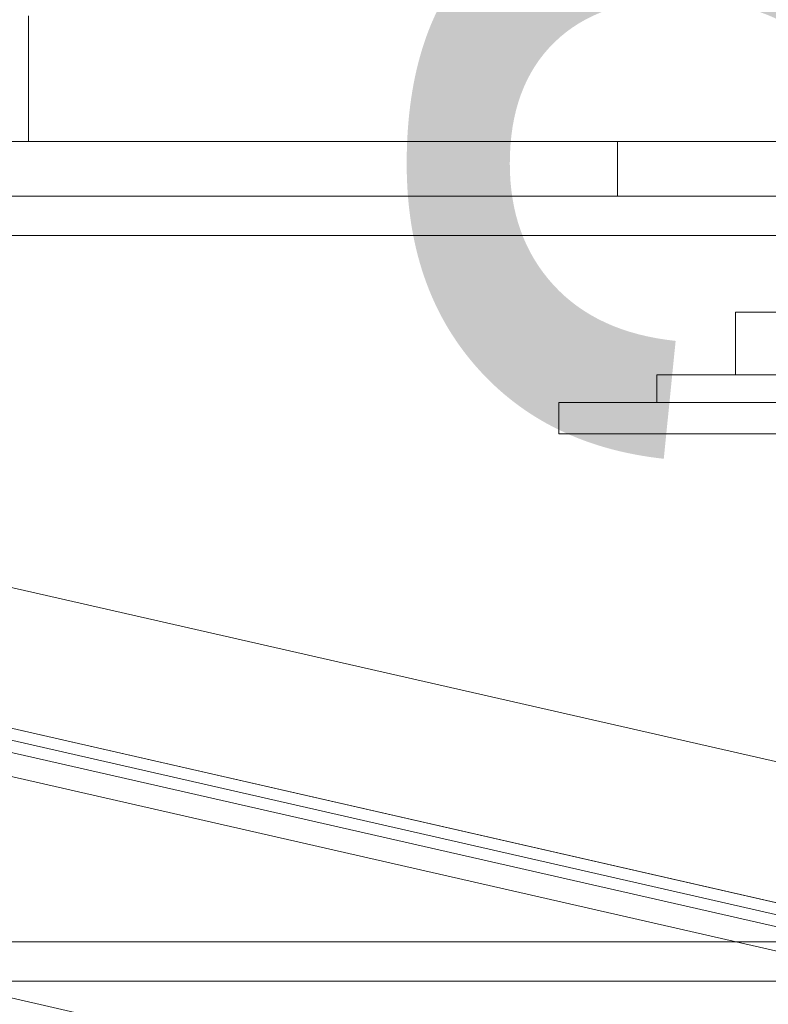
# Model space of a CAD drawing. Header units: millimetres. Extents: x -3490 to 61924, y -72580 to 6847.
# Tile 763 of 1056: x 23998 to 24188, y 1044 to 1295. Entities that reach past the tile are written whole.
import ezdxf

# ---------------------------------------------------------------- set-up
doc = ezdxf.new("R2010")
doc.units = ezdxf.units.MM
for name, color, linetype, lineweight in [('COTAS_O', 1, 'Continuous', 0), ('COTAS_P', 1, 'Continuous', 0), ('lateral_briquetadora', 7, 'Continuous', 0), ('lateral_C05', 7, 'Continuous', 0), ('lateral_C10', 7, 'Continuous', 0)]:
    doc.layers.add(name, color=color, linetype=linetype, lineweight=lineweight)
doc.dimstyles.new('R19_100', dxfattribs={"dimtxt": 250, "dimasz": 150, "dimexe": 150, "dimexo": 80, "dimgap": 100, "dimtad": 1, "dimtih": 1, "dimtoh": 1, "dimdsep": 46, "dimcen": 0.09, "dimadec": 0, "dimazin": 0, "dimtfac": 1, "dimtdec": 4, "dimtofl": 0, "dimtmove": 0, "dimatfit": 3, "dimfxl": 1, "dimtolj": 1, "dimtzin": 0, "dimarcsym": 0})

# ---------------------------------------------------------------- blocks, each defined once
blk = doc.blocks.new('DIM_R29_4')
at = {"layer": 'COTAS_P'}
for p, q in [((15248.37, 1279.09), (24311.82, 4109.09)), ((24311.82, 4109.09), (24155.23, 4107.34)), ((24311.82, 4109.09), (24182.05, 4021.43)), ((24580.07, 3250), (24311.82, 4109.09)), ((15248.37, 1279.09), (15378.14, 1366.76)), ((15248.37, 1279.09), (15404.97, 1280.85)), ((15516.62, 420), (15248.37, 1279.09))]:
    blk.add_line(p, q, dxfattribs=at)
blk.add_text('9495 P', height=250, rotation=17.3406, dxfattribs=at).set_placement((19750.29, 2789.55))
blk = doc.blocks.new('DIM_R29_19')
at = {"layer": 'COTAS_P'}
for p, q in [((18820, 2240), (18619.96, 1362.51)), ((18619.96, 1362.51), (18776.21, 1373.05)), ((27699.96, -707.49), (18619.96, 1362.51)), ((18619.96, 1362.51), (18756.2, 1285.3)), ((27900, 170), (27699.96, -707.49)), ((27699.96, -707.49), (27563.71, -630.27)), ((27699.96, -707.49), (27543.71, -718.02))]:
    blk.add_line(p, q, dxfattribs=at)
blk.add_text('9312.96 P', height=250, rotation=167.1576, dxfattribs=at).set_placement((23137.73, 230.02))
blk = doc.blocks.new('DIM_R29_31')
at = {"layer": 'COTAS_O'}
for p, q in [((23750.07, 2330), (24450.07, 2330)), ((24450.07, 2330), (24405.07, 2180)), ((24450.07, 0), (24450.07, 2330)), ((24450.07, 2330), (24495.07, 2180)), ((24450.07, 0), (24405.07, 150)), ((24450.07, 0), (24495.07, 150)), ((23750.07, 0), (24450.07, 0))]:
    blk.add_line(p, q, dxfattribs=at)
blk.add_text('2330 O', height=250, rotation=90, dxfattribs=at).set_placement((24350.07, 1165))

msp = doc.modelspace()

# ---------------------------------------------------------------- linework, layer by layer
at = {"layer": 'lateral_briquetadora'}
for p, q in [((24000.067, 1296), (24000.067, 1264)), ((23750.067, 1264), (25950.067, 1264)), ((23750.067, 1264), (24150.067, 1264)), ((24980.067, 1264), (24000.067, 1264)), ((24150.067, 1250), (24150.067, 1264)), ((24150.067, 1264), (25950.067, 1264)), ((23750.067, 1250), (25950.067, 1250)), ((23900.067, 1250), (25800.067, 1250)), ((23900.067, 1250), (24150.067, 1250)), ((24150.067, 1250), (25800.067, 1250)), ((23750.067, 1240), (25950.067, 1240)), ((23900.067, 1240), (25800.067, 1240)), ((23750.067, 1060), (25950.067, 1060)), ((23900.067, 1060), (25800.067, 1060)), ((23900.067, 1050), (25800.067, 1050))]:
    msp.add_line(p, q, dxfattribs=at)
at = {"layer": 'lateral_C05'}
for p, q in [((24180.067, 1204.5), (24180.067, 1220.5)), ((24180.067, 1220.5), (24320.067, 1220.5)), ((24160.067, 1204.5), (24160.067, 1197.5)), ((24160.067, 1204.5), (24340.067, 1204.5)), ((24180.067, 1204.5), (24320.067, 1204.5)), ((24135.067, 1197.5), (24135.067, 1189.5)), ((24135.067, 1197.5), (24365.067, 1197.5)), ((24160.067, 1197.5), (24340.067, 1197.5)), ((24179.569, 1197.5), (24179.583, 1197.5)), ((24179.583, 1197.5), (24179.61, 1197.5)), ((24179.61, 1197.5), (24179.651, 1197.5)), ((24179.651, 1197.5), (24179.705, 1197.5)), ((24179.705, 1197.5), (24179.773, 1197.5)), ((24179.773, 1197.5), (24179.854, 1197.5)), ((24179.854, 1197.5), (24179.948, 1197.5)), ((24179.948, 1197.5), (24180.054, 1197.5)), ((24180.054, 1197.5), (24180.173, 1197.5)), ((24180.173, 1197.5), (24180.304, 1197.5)), ((24180.304, 1197.5), (24180.447, 1197.5)), ((24180.447, 1197.5), (24180.602, 1197.5)), ((24180.602, 1197.5), (24180.767, 1197.5)), ((24180.767, 1197.5), (24180.944, 1197.5)), ((24180.944, 1197.5), (24181.13, 1197.5)), ((24181.13, 1197.5), (24181.327, 1197.5)), ((24181.327, 1197.5), (24181.532, 1197.5)), ((24181.532, 1197.5), (24181.747, 1197.5)), ((24181.747, 1197.5), (24181.969, 1197.5)), ((24181.969, 1197.5), (24182.2, 1197.5)), ((24182.2, 1197.5), (24182.437, 1197.5)), ((24182.437, 1197.5), (24182.681, 1197.5)), ((24182.681, 1197.5), (24182.931, 1197.5)), ((24182.931, 1197.5), (24183.186, 1197.5)), ((24183.186, 1197.5), (24183.446, 1197.5)), ((24183.446, 1197.5), (24183.71, 1197.5)), ((24183.71, 1197.5), (24183.978, 1197.5)), ((24183.978, 1197.5), (24184.248, 1197.5)), ((24184.248, 1197.5), (24184.52, 1197.5)), ((24184.52, 1197.5), (24184.793, 1197.5)), ((24184.793, 1197.5), (24185.067, 1197.5)), ((24185.067, 1197.5), (24210.067, 1197.5)), ((24135.067, 1189.5), (24365.067, 1189.5)), ((24179.569, 1189.5), (24179.583, 1189.5)), ((24179.583, 1189.5), (24179.61, 1189.5)), ((24179.61, 1189.5), (24179.651, 1189.5)), ((24179.651, 1189.5), (24179.705, 1189.5)), ((24179.705, 1189.5), (24179.773, 1189.5)), ((24179.773, 1189.5), (24179.854, 1189.5)), ((24179.854, 1189.5), (24179.948, 1189.5)), ((24179.948, 1189.5), (24180.054, 1189.5)), ((24180.054, 1189.5), (24180.173, 1189.5)), ((24180.173, 1189.5), (24180.304, 1189.5)), ((24180.304, 1189.5), (24180.447, 1189.5)), ((24180.447, 1189.5), (24180.602, 1189.5)), ((24180.602, 1189.5), (24180.767, 1189.5)), ((24180.767, 1189.5), (24180.944, 1189.5)), ((24180.944, 1189.5), (24181.13, 1189.5)), ((24181.13, 1189.5), (24181.327, 1189.5)), ((24181.327, 1189.5), (24181.532, 1189.5)), ((24181.532, 1189.5), (24181.747, 1189.5)), ((24181.747, 1189.5), (24181.969, 1189.5)), ((24181.969, 1189.5), (24182.2, 1189.5)), ((24182.2, 1189.5), (24182.437, 1189.5)), ((24182.437, 1189.5), (24182.681, 1189.5)), ((24182.681, 1189.5), (24182.931, 1189.5)), ((24182.931, 1189.5), (24183.186, 1189.5)), ((24183.186, 1189.5), (24183.446, 1189.5)), ((24183.446, 1189.5), (24183.71, 1189.5)), ((24183.71, 1189.5), (24183.978, 1189.5)), ((24183.978, 1189.5), (24184.248, 1189.5)), ((24184.248, 1189.5), (24184.52, 1189.5)), ((24184.52, 1189.5), (24184.793, 1189.5)), ((24184.793, 1189.5), (24185.067, 1189.5)), ((24185.067, 1189.5), (24210.067, 1189.5))]:
    msp.add_line(p, q, dxfattribs=at)
at = {"layer": 'lateral_C10'}
for p, q in [((26652.079, 544.751), (18898.059, 2312.462)), ((27861.061, 269.135), (18898.059, 2312.462)), ((27911.78, 221.674), (18831.78, 2291.674)), ((27911.114, 218.749), (18831.114, 2288.749)), ((26644.3, 510.626), (18890.279, 2278.338)), ((27853.281, 235.01), (18890.279, 2278.338)), ((27842.865, 234.308), (18899.362, 2273.19)), ((27842.198, 231.383), (18898.696, 2270.265)), ((27812.948, 238.051), (18927.945, 2263.597)), ((27811.615, 232.201), (18926.612, 2257.747)), ((27965.137, 140.791), (18748.639, 2241.909)), ((24303.002, 1038.226), (23134.97, 1304.507)), ((24301.669, 1032.376), (23133.637, 1298.657))]:
    msp.add_line(p, q, dxfattribs=at)

# ---------------------------------------------------------------- dimensions: what is measured, and where the dimension line sits
at = {"layer": 'COTAS_O'}
dim = msp.add_aligned_dim(p1=(23750.067, 0), p2=(23750.067, 2330), distance=-700, text='<> O', dimstyle='R19_100', dxfattribs=at)
dim.commit()
dim.dimension.update_dxf_attribs({"geometry": 'DIM_R29_31', "text_midpoint": (24450.067, 1165)})
at = {"layer": 'COTAS_P'}
for p1, p2, picture, middle in [((15516.618, 420), (24580.067, 3250), 'DIM_R29_4', (19780.096, 2694.095)), ((27900, 170), (18820, 2240), 'DIM_R29_19', (23159.956, 327.514))]:
    dim = msp.add_aligned_dim(p1=p1, p2=p2, distance=900, text='<> P', dimstyle='R19_100', dxfattribs=at)
    dim.commit()
    dim.dimension.update_dxf_attribs({"geometry": picture, "text_midpoint": middle})

doc.saveas('drawing.dxf')
